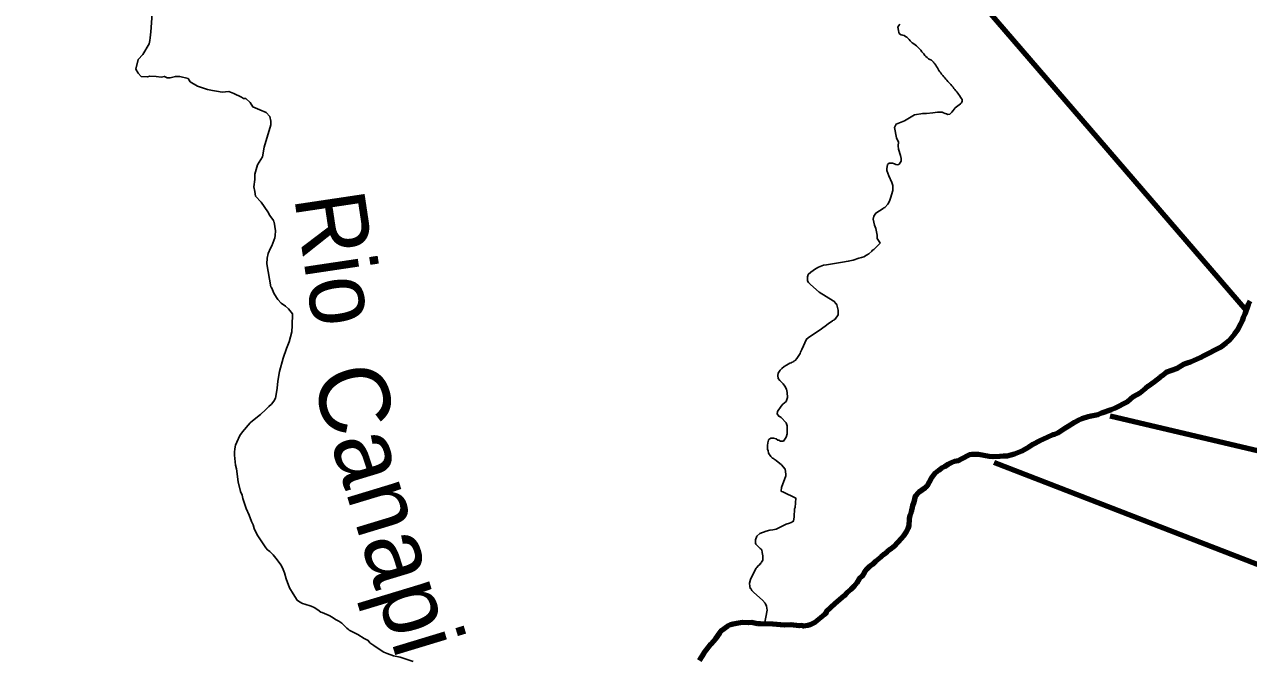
# Model space of a CAD drawing. Extents: x 553962 to 842807, y 8883888 to 9032388.
# Drawn here: x 651025 to 659732, y 8973449 to 8977962 of the extents above; entities that cross this region are included whole.
import ezdxf
from ezdxf.enums import TextEntityAlignment as Align

# ---------------------------------------------------------------- set-up
doc = ezdxf.new("R2010")
doc.units = 0
doc.header["$LTSCALE"] = 150
doc.layers.add('24', color=7, linetype='Continuous', lineweight=25)
doc.layers.add('9', color=7, linetype='Continuous', lineweight=90)
doc.layers.add('49', color=7, linetype='Continuous')

msp = doc.modelspace()

# ---------------------------------------------------------------- linework, layer by layer
at = {"layer": '24'}
for points in [[(652771.6, 8977307.6), (652743.6, 8977336.7), (652700, 8977355.6), (652648.8, 8977376.5), (652631.7, 8977406.9), (652599.1, 8977434.4), (652582.3, 8977435.4), (652567.8, 8977444.9), (652514, 8977471.5), (652479.8, 8977484.8), (652430.5, 8977481), (652391.1, 8977486.8), (652363.3, 8977492), (652326.1, 8977499.9), (652255.9, 8977522.7), (652202.8, 8977555), (652189.5, 8977577.8), (652130.7, 8977591.1), (652098.4, 8977593), (652062.3, 8977583.5), (652039.6, 8977583.5), (652020.6, 8977593), (651997.8, 8977587.3), (651961.8, 8977593), (651916.2, 8977594.9), (651899.2, 8977589.2), (651855.5, 8977591.1), (651834.4, 8977616.2), (651817.7, 8977643.9), (651832.7, 8977712.6), (651866.9, 8977748.7), (651911.5, 8977823.3), (651916.2, 8977847.4), (651920, 8977866.4), (651923.8, 8977910.1), (651933.3, 8978039.2)], [(657251.7, 8977964.2), (657244.4, 8977953.9), (657238.5, 8977942.9), (657238.8, 8977930.2), (657242.4, 8977918.7), (657245.4, 8977905.9), (657250.5, 8977895.6), (657260.7, 8977889.4), (657272.9, 8977885.9), (657282.9, 8977883.3), (657292.8, 8977877.8), (657300.9, 8977871.1), (657309.5, 8977863.8), (657317.8, 8977856.2), (657326.1, 8977846)], [(657326.1, 8977846), (657332.2, 8977838.1), (657340.3, 8977831.3), (657351.1, 8977823.8), (657362, 8977816.8), (657370.4, 8977810.6), (657378.2, 8977803.3), (657386.4, 8977793.7), (657393.9, 8977786.9), (657402.1, 8977778.6), (657408.5, 8977768.3), (657415.3, 8977760.8), (657422.9, 8977752.2), (657429.7, 8977742), (657437.8, 8977734.2), (657447.1, 8977726), (657455.7, 8977718.8), (657465.7, 8977713.4), (657476.5, 8977708.5), (657484.6, 8977701.8), (657491.3, 8977694), (657494.6, 8977689.9), (657501, 8977681.2), (657507.3, 8977672.7), (657513, 8977663.7), (657518.6, 8977654.1), (657523.9, 8977644.9), (657529.6, 8977635.3), (657536.5, 8977625.3), (657542.7, 8977617.2), (657549.3, 8977608.8), (657556.8, 8977599.5), (657564.1, 8977590.5), (657571.5, 8977582.2), (657579, 8977573.7), (657586.2, 8977565.2), (657592.7, 8977556.7), (657600.5, 8977550), (657607.6, 8977542.8), (657615.4, 8977534.3), (657622.7, 8977526.2), (657630.5, 8977515.7), (657635.9, 8977507), (657642.4, 8977498.6), (657649.5, 8977490.5), (657656.9, 8977481.8), (657664.6, 8977473.9), (657670.1, 8977465.2), (657676, 8977456.1), (657682.4, 8977445.5), (657689.1, 8977437), (657694, 8977427.7), (657695, 8977417.1), (657689.9, 8977405.5), (657682.5, 8977397.3), (657673.3, 8977391), (657663.8, 8977384.3), (657654.7, 8977376.4), (657645.2, 8977367.9), (657637.1, 8977358.5), (657630, 8977349.1), (657621.1, 8977338.4), (657614.7, 8977330.6), (657606.6, 8977323.9), (657594.2, 8977321.7)], [(652778.6, 8977249), (652777.9, 8977274.4), (652771.6, 8977307.6)], [(657594.2, 8977321.7), (657583.3, 8977325.2), (657573.4, 8977329.7), (657562.4, 8977333.7), (657552.4, 8977337.1), (657542.2, 8977337.5), (657519.6, 8977338.5), (657485.8, 8977333.9), (657442.2, 8977329.4), (657414.2, 8977329.4), (657355.6, 8977319), (657284, 8977276), (657225.4, 8977253.2), (657214.9, 8977228)], [(652799.8, 8975280.4), (652809.8, 8975302.2), (652816.1, 8975328.3), (652822.4, 8975374.6), (652826.9, 8975422.5), (652839.8, 8975493.2), (652864.5, 8975587.5), (652888.2, 8975655.6), (652908, 8975704.5), (652925.9, 8975773.4), (652929.4, 8975820.5), (652930.5, 8975902.1), (652923, 8975914.4), (652902.1, 8975937.5), (652881.4, 8975957.1), (652852.2, 8975978.9), (652827.9, 8976005.5), (652801.9, 8976045.7), (652783.3, 8976090.1), (652777.5, 8976093.8), (652748.7, 8976257.8), (652752.2, 8976297.8), (652759.6, 8976332.9), (652774.2, 8976369.2), (652784.3, 8976387.2), (652805.5, 8976443.3), (652809.5, 8976460.7), (652811.3, 8976493), (652801.1, 8976555.8), (652798.8, 8976558), (652796.5, 8976566.6), (652771.4, 8976603.6), (652757.2, 8976628.1), (652709.4, 8976696.7), (652669.3, 8976741.1), (652663.9, 8976773), (652657.8, 8976807.6), (652663.9, 8976859.5), (652664.9, 8976895.8), (652682.2, 8976964.3), (652718.6, 8977021.2), (652730, 8977089.5), (652778.6, 8977249)], [(657214.9, 8977228), (657228.2, 8977155.8), (657242.3, 8977125.7), (657238.8, 8977097.3), (657243, 8977074.6), (657256.4, 8977029.1), (657261.4, 8977007.6), (657261.7, 8976989.9), (657247.3, 8976967.4), (657243.9, 8976964.7), (657235.2, 8976963.2), (657223.6, 8976964.8), (657214.1, 8976969.6), (657200.6, 8976974.4), (657181.2, 8976975.7), (657176.4, 8976974.4), (657164.7, 8976965.5), (657159.4, 8976934.9), (657159.4, 8976922.3), (657172.8, 8976885.3), (657195, 8976838.1), (657200.9, 8976815.4), (657201.5, 8976781.6), (657185.6, 8976725.5), (657177.3, 8976704.9), (657165.5, 8976683.5), (657144.4, 8976659), (657138.5, 8976657.5), (657133.7, 8976651.6)], [(657133.7, 8976651.6), (657080.2, 8976620), (657066.2, 8976597.4), (657063.1, 8976576.8), (657066.3, 8976556.2), (657072.5, 8976533.5), (657080.9, 8976509.9), (657090.5, 8976462.8), (657091, 8976439.3), (657110, 8976410.1), (657110.9, 8976406.4), (657067.4, 8976361), (657056.2, 8976354.8), (657053.5, 8976348.9), (657031.1, 8976329.9), (657013.6, 8976321.3), (656995.6, 8976309.4), (656979.2, 8976303.3), (656959.2, 8976299.6), (656920.6, 8976285.8), (656884.5, 8976276.8), (656845.1, 8976271.2), (656729.4, 8976250.9), (656707.8, 8976249), (656672.3, 8976234.3), (656651.5, 8976222.8), (656618, 8976199.7), (656600.5, 8976181.9), (656595.8, 8976166.3), (656594.8, 8976146.6), (656595.7, 8976138.4), (656602.4, 8976126.5), (656615.7, 8976111), (656677.7, 8976057.2), (656776.5, 8975994.6), (656782.5, 8975993.7), (656799.6, 8975973.9), (656803.7, 8975967.1), (656814.1, 8975929.4), (656813.1, 8975895.9), (656791.5, 8975865.6), (656785.6, 8975862.2), (656783.8, 8975858), (656775.5, 8975856.3), (656772.4, 8975851.8), (656742.2, 8975832.4), (656721.1, 8975813.8), (656679, 8975783.2), (656609.4, 8975739.2), (656588, 8975723), (656553.5, 8975648.5), (656550.6, 8975639.1), (656544.7, 8975630.5), (656542.4, 8975621.5), (656520.2, 8975584), (656507.8, 8975571.5), (656503.7, 8975569.7), (656500.5, 8975566.2), (656496.9, 8975565.1), (656495.3, 8975562.1), (656486.8, 8975559.7), (656479.1, 8975553.8), (656468.9, 8975552.5), (656445.8, 8975536.4), (656445.8, 8975536.4)], [(656445.8, 8975536.4), (656428.1, 8975527.1), (656412.7, 8975513.8), (656400.9, 8975501.1), (656386.7, 8975481.1), (656383.9, 8975464.5), (656385.2, 8975443.3), (656398.8, 8975427.1), (656422.7, 8975403.9), (656434, 8975387.3), (656444.5, 8975366.6), (656451.2, 8975343.8), (656452.2, 8975307.7), (656444.4, 8975279.3), (656420.2, 8975258.8), (656406.9, 8975244.3), (656382, 8975208.4), (656379.8, 8975191.2), (656391.2, 8975173.8), (656397, 8975172), (656400.5, 8975168.9), (656408.8, 8975165.1), (656442.9, 8975127.3), (656450.2, 8975105.1), (656451, 8975049), (656444.2, 8975024.3), (656423.6, 8974996.6), (656411.6, 8974995.5), (656402.2, 8974996.5), (656392.2, 8975002.6), (656384.2, 8975004.6), (656371.7, 8975013.2), (656353.6, 8975017.8), (656334.6, 8975017.5), (656320.6, 8975007.7), (656317.6, 8975003.5), (656311.8, 8974985.1)], [(653790.9, 8973428.7), (653697.5, 8973459.4), (653649.6, 8973468.4), (653604, 8973484.9), (653582.4, 8973495.6), (653556.1, 8973510.9), (653509.5, 8973541.4), (653482.9, 8973561.9), (653470.5, 8973577.6), (653442.6, 8973592.3), (653395.4, 8973620.1), (653335.2, 8973650.9), (653328.8, 8973657.6), (653317.1, 8973665.3), (653282.9, 8973700.4), (653261.2, 8973715), (653237, 8973727.3), (653213.3, 8973743.3), (653191.4, 8973755.3), (653143.5, 8973777.1), (653134.4, 8973779.3), (653111.9, 8973795.2), (653085.1, 8973811.8), (653065.5, 8973821.4), (653019.2, 8973837.3), (653002.9, 8973840.6), (652981, 8973851.6), (652965.9, 8973864.6), (652937, 8973909.3), (652911.1, 8973953), (652887.5, 8974017.3), (652874.5, 8974060.1), (652864.8, 8974083.7), (652850.2, 8974112.8), (652813.3, 8974163.9), (652794.5, 8974187.8), (652771, 8974210.2), (652753.5, 8974223.6), (652741.1, 8974236.2), (652681.1, 8974329.2), (652660, 8974375.6), (652651, 8974399.9), (652639.3, 8974423.5), (652623.5, 8974469.8), (652603.2, 8974516.9), (652579.3, 8974588.4), (652572.8, 8974612), (652562.8, 8974637.3), (652546.2, 8974706.2), (652532.2, 8974799.6), (652526.8, 8974824.9), (652519.2, 8974897.6), (652518.3, 8974918.3), (652521.3, 8974941), (652527.4, 8974967.1), (652535.4, 8974989), (652558, 8975036.1), (652577.2, 8975063.9), (652631.7, 8975125.9), (652648.1, 8975141.2), (652704.5, 8975187.2), (652741, 8975221.5), (652762.8, 8975244.2), (652783.3, 8975259.7), (652799.8, 8975280.4)], [(656311.8, 8974985.1), (656309.9, 8974965.4), (656310.9, 8974936.3), (656314.2, 8974931), (656318.5, 8974912), (656333.2, 8974887.1), (656339.6, 8974883.1), (656344.1, 8974878.5), (656345.9, 8974874.7), (656352.9, 8974872.7), (656357, 8974868.2), (656372.6, 8974857.7), (656410.2, 8974827.3), (656435.2, 8974796.3), (656440.2, 8974762.4), (656440.3, 8974749.1), (656410.3, 8974666), (656407.6, 8974643.7), (656410, 8974639.2), (656419.4, 8974636), (656511, 8974591.7), (656507.5, 8974524.4), (656501.5, 8974515), (656499.2, 8974456.9), (656494.7, 8974426.9), (656479.6, 8974416.5), (656466.4, 8974413.5), (656443.7, 8974405.2), (656396.6, 8974380.7), (656373, 8974370.1), (656349.5, 8974365.7), (656325.9, 8974363.3), (656300.7, 8974356.3), (656256.1, 8974338), (656235.1, 8974319.4), (656224.5, 8974294.9), (656226, 8974270.5), (656228.6, 8974263.7), (656258.3, 8974232.1), (656265, 8974227.3), (656269.2, 8974222.2), (656273.4, 8974202.8), (656276.5, 8974180.1), (656276.6, 8974148.4), (656268.5, 8974134.2), (656264, 8974130.4), (656262.3, 8974125), (656257.6, 8974123.2), (656253.4, 8974116.8), (656244.1, 8974109.9), (656235.6, 8974096.1), (656229.8, 8974092), (656209.8, 8974056.4), (656189, 8974012.7), (656183.6, 8973985.6), (656184.6, 8973963), (656186.9, 8973950), (656191.3, 8973947.8), (656199.2, 8973934.2), (656213.7, 8973918.7), (656274.2, 8973865.6), (656294.1, 8973843.5), (656302.2, 8973822.7), (656307.8, 8973793.6), (656289.8, 8973694.9)]]:
    msp.add_lwpolyline(points, dxfattribs=at)
at = {"layer": '24', "lineweight": 53}
for points in [[(659740.4, 8975993.7), (659728.8, 8975970.1), (659705.3, 8975900.2), (659693.5, 8975875.8), (659685.8, 8975852.3), (659685.8, 8975852.3), (659676.1, 8975828.7), (659650.4, 8975783.2), (659633.3, 8975758.1), (659595.8, 8975714.2), (659571.7, 8975693.3), (659529.8, 8975663.4), (659414.4, 8975604.6), (659388.4, 8975589.5), (659320.1, 8975558.5), (659295, 8975552.2), (659275.4, 8975543.5), (659224.8, 8975514.1), (659144.8, 8975485.1), (659142.3, 8975479.5), (659124.9, 8975465.4), (659103.6, 8975452.2), (659061.4, 8975418.5), (659018.2, 8975387.9), (658998.2, 8975370.3), (658957.9, 8975338.3), (658911.5, 8975311.3), (658870.2, 8975277.4), (658779.4, 8975228.3), (658755.9, 8975218.5), (658685.2, 8975195.9), (658660, 8975183.8), (658637.3, 8975178.6), (658613.7, 8975175.3), (658591, 8975169.1), (658547.2, 8975154.4), (658519.5, 8975143.2), (658493.3, 8975129.8), (658449.5, 8975099.9), (658424.5, 8975085.9), (658375.9, 8975053.4), (658351.1, 8975043), (658341.2, 8975041.8), (658298.8, 8975023.2), (658247.4, 8974998.6), (658197.7, 8974972.7), (658170.2, 8974954.8), (658119.6, 8974926.3), (658068.2, 8974904.8), (658016, 8974890.6), (657990.3, 8974890.3), (657963.8, 8974886.2), (657915, 8974885.2), (657887.5, 8974888.3), (657810.4, 8974901), (657763.5, 8974900.3), (657746.6, 8974898.1), (657689.1, 8974867.3), (657666.4, 8974857), (657641.2, 8974850.7), (657616.9, 8974841.8), (657594.1, 8974829.3), (657570.4, 8974814.5), (657547, 8974803.6), (657525.9, 8974788.4), (657502.5, 8974767.7), (657473.7, 8974731.1), (657446.1, 8974678.7), (657435.7, 8974670.8), (657431.1, 8974664.5), (657384.2, 8974630.1), (657360.8, 8974605.3), (657351.1, 8974561.4), (657342.4, 8974537), (657331.8, 8974490.7), (657323.1, 8974466.3), (657317.1, 8974444.5), (657315, 8974393.9), (657308, 8974372.1), (657297.1, 8974350.1), (657279, 8974323.5), (657261.3, 8974302.8), (657210.5, 8974250), (657181.7, 8974226.4), (657161.9, 8974207.7), (657140, 8974192), (657118.9, 8974173.4), (657078.2, 8974140.8), (657056.3, 8974119.3), (657035, 8974103.2), (657016, 8974086.2), (656999.6, 8974063.5), (656982.9, 8974036.6), (656963.3, 8974017.4), (656946, 8973988.7), (656926.4, 8973964.7), (656902.1, 8973940.5), (656874.4, 8973917.8), (656856.7, 8973895.3), (656791.9, 8973840.8)], [(656791.9, 8973840.8), (656791.8, 8973840.8), (656728.6, 8973781.9), (656729.8, 8973775.9), (656716.7, 8973763.4), (656647.1, 8973704.9), (656615.1, 8973689.9), (656598.4, 8973684.2), (656598.4, 8973684.2), (656567.2, 8973679.3), (656556.3, 8973683.2), (656536.3, 8973682.5), (656475.8, 8973689.6), (656432.2, 8973686.7), (656347.3, 8973694), (656260.8, 8973695.2), (656240.2, 8973697.3)], [(656240.2, 8973697.3), (656197.4, 8973704.6), (656175.9, 8973703.8), (656133.1, 8973704.7), (656090.3, 8973699.3), (656067.2, 8973694.6), (656047.4, 8973688.6), (656026.8, 8973679.3), (655983.7, 8973648.4), (655968.2, 8973630.5), (655940.3, 8973590.2), (655926.4, 8973572.3), (655907.2, 8973551.6), (655857.4, 8973488), (655825.2, 8973435)]]:
    msp.add_lwpolyline(points, dxfattribs=at)
at = {"layer": '9'}
msp.add_line((647160.3, 8990514), (659714.4, 8975927.2), dxfattribs=at)
for points in [[(658746.8, 8975176), (664691.5, 8973777.5), (669474.2, 8974039.3), (694202.6, 8980257.8)], [(659740.4, 8975993.7), (659728.8, 8975970.1), (659705.3, 8975900.2), (659693.5, 8975875.8), (659685.8, 8975852.3), (659685.8, 8975852.3), (659676.1, 8975828.7), (659650.4, 8975783.2), (659633.3, 8975758.1), (659595.8, 8975714.2), (659571.7, 8975693.3), (659529.8, 8975663.4), (659414.4, 8975604.6), (659388.4, 8975589.5), (659320.1, 8975558.5), (659295, 8975552.2), (659275.4, 8975543.5), (659224.8, 8975514.1), (659144.8, 8975485.1), (659142.3, 8975479.5), (659124.9, 8975465.4), (659103.6, 8975452.2), (659061.4, 8975418.5), (659018.2, 8975387.9), (658998.2, 8975370.3), (658957.9, 8975338.3), (658911.5, 8975311.3), (658870.2, 8975277.4), (658779.4, 8975228.3), (658755.9, 8975218.5), (658685.2, 8975195.9), (658660, 8975183.8), (658637.3, 8975178.6), (658613.7, 8975175.3), (658591, 8975169.1), (658547.2, 8975154.4), (658519.5, 8975143.2), (658493.3, 8975129.8), (658449.5, 8975099.9), (658424.5, 8975085.9), (658375.9, 8975053.4), (658351.1, 8975043), (658341.2, 8975041.8), (658298.8, 8975023.2), (658247.4, 8974998.6), (658197.7, 8974972.7), (658170.2, 8974954.8), (658119.6, 8974926.3), (658068.2, 8974904.8), (658016, 8974890.6), (657990.3, 8974890.3), (657963.8, 8974886.2), (657915, 8974885.2), (657887.5, 8974888.3), (657810.4, 8974901), (657763.5, 8974900.3), (657746.6, 8974898.1), (657689.1, 8974867.3), (657666.4, 8974857), (657641.2, 8974850.7), (657616.9, 8974841.8), (657594.1, 8974829.3), (657570.4, 8974814.5), (657547, 8974803.6), (657525.9, 8974788.4), (657502.5, 8974767.7), (657473.7, 8974731.1), (657446.1, 8974678.7), (657435.7, 8974670.8), (657431.1, 8974664.5), (657384.2, 8974630.1), (657360.8, 8974605.3), (657351.1, 8974561.4), (657342.4, 8974537), (657331.8, 8974490.7), (657323.1, 8974466.3), (657317.1, 8974444.5), (657315, 8974393.9), (657308, 8974372.1), (657297.1, 8974350.1), (657279, 8974323.5), (657261.3, 8974302.8), (657210.5, 8974250), (657181.7, 8974226.4), (657161.9, 8974207.7), (657140, 8974192), (657118.9, 8974173.4), (657078.2, 8974140.8), (657056.3, 8974119.3), (657035, 8974103.2), (657016, 8974086.2), (656999.6, 8974063.5), (656982.9, 8974036.6), (656963.3, 8974017.4), (656946, 8973988.7), (656926.4, 8973964.7), (656902.1, 8973940.5), (656874.4, 8973917.8), (656856.7, 8973895.3), (656791.9, 8973840.8)], [(657923.9, 8974844.3), (666205.7, 8971636.3), (671933.6, 8966993.4), (675245, 8966459.9), (693230.3, 8967549.5), (697027.9, 8970867.6)], [(656791.9, 8973840.8), (656791.8, 8973840.8), (656728.6, 8973781.9), (656729.8, 8973775.9), (656716.7, 8973763.4), (656647.1, 8973704.9), (656615.1, 8973689.9), (656598.4, 8973684.2), (656598.4, 8973684.2), (656567.2, 8973679.3), (656556.3, 8973683.2), (656536.3, 8973682.5), (656475.8, 8973689.6), (656432.2, 8973686.7), (656347.3, 8973694), (656260.8, 8973695.2), (656240.2, 8973697.3)], [(656240.2, 8973697.3), (656197.4, 8973704.6), (656175.9, 8973703.8), (656133.1, 8973704.7), (656090.3, 8973699.3), (656067.2, 8973694.6), (656047.4, 8973688.6), (656026.8, 8973679.3), (655983.7, 8973648.4), (655968.2, 8973630.5), (655940.3, 8973590.2), (655926.4, 8973572.3), (655907.2, 8973551.6), (655857.4, 8973488), (655825.2, 8973435)]]:
    msp.add_lwpolyline(points, dxfattribs=at)

# ---------------------------------------------------------------- texts
at = {"layer": '49', "width": 0.95}
msp.add_text('Rio', height=500, rotation=278.527, dxfattribs=at).set_placement((653013, 8976261.9), align=Align.CENTER)
at = {"layer": '49'}
msp.add_text('Canapi', height=500, rotation=286.879, dxfattribs=at).set_placement((653368, 8974444.7), align=Align.CENTER)

doc.saveas('drawing.dxf')
